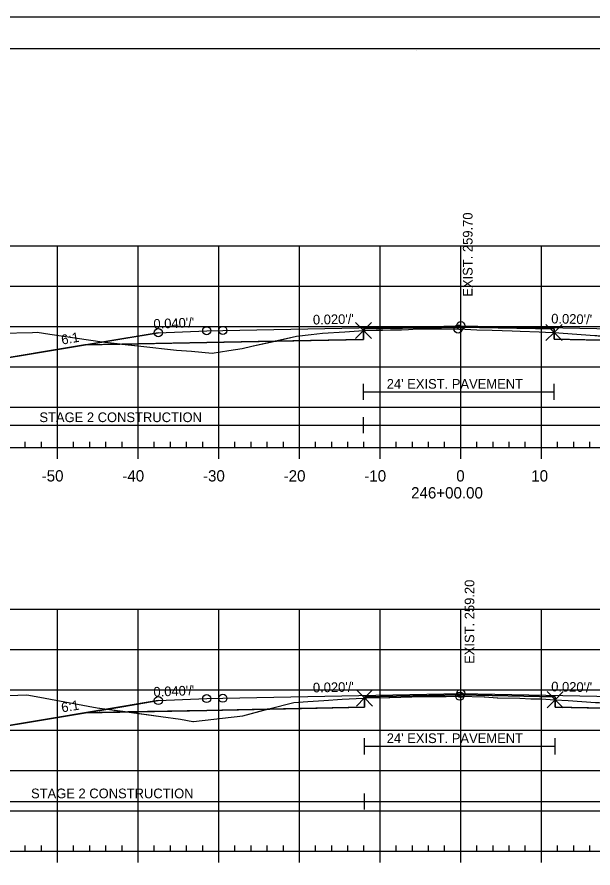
# Model space of a CAD drawing. Extents: x 1365647 to 1367999, y 387113 to 400173.
# Drawn here: x 1365839.1 to 1365910.5, y 393454.1 to 393559.5 of the extents above; entities that cross this region are included whole.
import ezdxf

# ---------------------------------------------------------------- set-up
doc = ezdxf.new("R2010")
doc.units = 0
for name, color, linetype in [('R_Alt Surface', 7, 'Continuous'), ('R_Axis', 7, 'Continuous'), ('R_Axis Annot', 7, 'Continuous'), ('R_Border', 7, 'Continuous'), ('R_Contours', 7, 'Continuous'), ('R_Exist Surface', 7, 'Continuous'), ('R_Fin Surface', 7, 'Continuous'), ('R_Fin Surface Annot', 7, 'Continuous'), ('R_Grid', 7, 'Continuous'), ('R_No Plot', 7, 'Continuous'), ('R_Proposed Const Limits', 7, 'Continuous'), ('R_Water', 7, 'Continuous'), ('R_Xsect Elev', 7, 'Continuous')]:
    doc.layers.add(name, color=color, linetype=linetype)

msp = doc.modelspace()

# ---------------------------------------------------------------- linework, layer by layer
at = {"layer": 'R_Alt Surface'}
for points in [[(1365847.47, 393518.9), (1365862.59, 393519.21), (1365882.02, 393519.59), (1365882.02, 393520.88), (1365894.09, 393521.12), (1365905.65, 393520.89), (1365905.65, 393519.6), (1365925.59, 393519.21), (1365940.72, 393518.9)], [(1365847.47, 393473.32), (1365862.59, 393473.62), (1365882.15, 393474.01), (1365882.15, 393475.3), (1365894.09, 393475.54), (1365905.78, 393475.3), (1365905.78, 393474.02), (1365925.59, 393473.62), (1365940.72, 393473.32)]]:
    msp.add_lwpolyline(points, dxfattribs=at)
at = {"layer": 'R_Axis'}
for p, q in [((1365840.09, 393506.18), (1365840.09, 393506.88)), ((1365842.09, 393506.18), (1365842.09, 393506.88)), ((1365846.09, 393506.18), (1365846.09, 393506.88)), ((1365848.09, 393506.18), (1365848.09, 393506.88)), ((1365850.09, 393506.18), (1365850.09, 393506.88)), ((1365852.09, 393506.18), (1365852.09, 393506.88)), ((1365856.09, 393506.18), (1365856.09, 393506.88)), ((1365858.09, 393506.18), (1365858.09, 393506.88)), ((1365860.09, 393506.18), (1365860.09, 393506.88)), ((1365862.09, 393506.18), (1365862.09, 393506.88)), ((1365866.09, 393506.18), (1365866.09, 393506.88)), ((1365868.09, 393506.18), (1365868.09, 393506.88)), ((1365870.09, 393506.18), (1365870.09, 393506.88)), ((1365872.09, 393506.18), (1365872.09, 393506.88)), ((1365876.09, 393506.18), (1365876.09, 393506.88)), ((1365878.09, 393506.18), (1365878.09, 393506.88)), ((1365880.09, 393506.18), (1365880.09, 393506.88)), ((1365882.09, 393506.18), (1365882.09, 393506.88)), ((1365886.09, 393506.18), (1365886.09, 393506.88)), ((1365888.09, 393506.18), (1365888.09, 393506.88)), ((1365890.09, 393506.18), (1365890.09, 393506.88)), ((1365892.09, 393506.18), (1365892.09, 393506.88)), ((1365896.09, 393506.18), (1365896.09, 393506.88)), ((1365898.09, 393506.18), (1365898.09, 393506.88)), ((1365900.09, 393506.18), (1365900.09, 393506.88)), ((1365902.09, 393506.18), (1365902.09, 393506.88)), ((1365906.09, 393506.18), (1365906.09, 393506.88)), ((1365908.09, 393506.18), (1365908.09, 393506.88)), ((1365910.09, 393506.18), (1365910.09, 393506.88)), ((1365749.09, 393506.18), (1366039.09, 393506.18)), ((1365844.09, 393504.78), (1365844.09, 393506.18)), ((1365854.09, 393504.78), (1365854.09, 393506.18)), ((1365864.09, 393504.78), (1365864.09, 393506.18)), ((1365874.09, 393504.78), (1365874.09, 393506.18)), ((1365884.09, 393504.78), (1365884.09, 393506.18)), ((1365894.09, 393504.78), (1365894.09, 393506.18)), ((1365904.09, 393504.78), (1365904.09, 393506.18)), ((1365840.09, 393456.18), (1365840.09, 393456.88)), ((1365842.09, 393456.18), (1365842.09, 393456.88)), ((1365846.09, 393456.18), (1365846.09, 393456.88)), ((1365848.09, 393456.18), (1365848.09, 393456.88)), ((1365850.09, 393456.18), (1365850.09, 393456.88)), ((1365852.09, 393456.18), (1365852.09, 393456.88)), ((1365856.09, 393456.18), (1365856.09, 393456.88)), ((1365858.09, 393456.18), (1365858.09, 393456.88)), ((1365860.09, 393456.18), (1365860.09, 393456.88)), ((1365862.09, 393456.18), (1365862.09, 393456.88)), ((1365866.09, 393456.18), (1365866.09, 393456.88)), ((1365868.09, 393456.18), (1365868.09, 393456.88)), ((1365870.09, 393456.18), (1365870.09, 393456.88)), ((1365872.09, 393456.18), (1365872.09, 393456.88)), ((1365876.09, 393456.18), (1365876.09, 393456.88)), ((1365878.09, 393456.18), (1365878.09, 393456.88)), ((1365880.09, 393456.18), (1365880.09, 393456.88)), ((1365882.09, 393456.18), (1365882.09, 393456.88)), ((1365886.09, 393456.18), (1365886.09, 393456.88)), ((1365888.09, 393456.18), (1365888.09, 393456.88)), ((1365890.09, 393456.18), (1365890.09, 393456.88)), ((1365892.09, 393456.18), (1365892.09, 393456.88)), ((1365896.09, 393456.18), (1365896.09, 393456.88)), ((1365898.09, 393456.18), (1365898.09, 393456.88)), ((1365900.09, 393456.18), (1365900.09, 393456.88)), ((1365902.09, 393456.18), (1365902.09, 393456.88)), ((1365906.09, 393456.18), (1365906.09, 393456.88)), ((1365908.09, 393456.18), (1365908.09, 393456.88)), ((1365910.09, 393456.18), (1365910.09, 393456.88)), ((1365749.09, 393456.18), (1366039.09, 393456.18)), ((1365844.09, 393454.78), (1365844.09, 393456.18)), ((1365854.09, 393454.78), (1365854.09, 393456.18)), ((1365864.09, 393454.78), (1365864.09, 393456.18)), ((1365874.09, 393454.78), (1365874.09, 393456.18)), ((1365884.09, 393454.78), (1365884.09, 393456.18)), ((1365894.09, 393454.78), (1365894.09, 393456.18)), ((1365904.09, 393454.78), (1365904.09, 393456.18))]:
    msp.add_line(p, q, dxfattribs=at)
at = {"layer": 'R_Border'}
for p, q in [((1365736.09, 393555.64), (1366052.27, 393555.64)), ((1365888.61, 393555.38), (1365888.61, 393555.38)), ((1365888.61, 393555.38), (1365888.61, 393555.38))]:
    msp.add_line(p, q, dxfattribs=at)
at = {"layer": 'R_Contours'}
for points in [[(1365882.02, 393520.69), (1365882.29, 393520.71), (1365883.6, 393520.74), (1365884.4, 393520.73), (1365885.37, 393520.77), (1365886.76, 393520.78), (1365887.62, 393520.81), (1365888.73, 393520.89), (1365889.16, 393520.91), (1365891.51, 393520.89), (1365892.13, 393520.89), (1365892.68, 393520.89), (1365893.68, 393520.88), (1365893.75, 393520.88), (1365893.87, 393520.88), (1365896.08, 393520.79), (1365897.97, 393520.74), (1365900.46, 393520.65), (1365901.45, 393520.61), (1365903.8, 393520.53), (1365904.58, 393520.49), (1365905.65, 393520.45), (1365905.65, 393520.89), (1365894.09, 393521.12), (1365882.02, 393520.88)], [(1365823.59, 393520.42), (1365824.22, 393520.4), (1365825.28, 393520.46), (1365831.29, 393520.75), (1365832.69, 393520.82), (1365833.47, 393520.87), (1365835.25, 393520.61), (1365837.07, 393520.38), (1365840.99, 393520.46), (1365841.56, 393520.47), (1365843.16, 393520.23), (1365849.63, 393519.27), (1365852.06, 393518.99), (1365847.47, 393518.9), (1365834.59, 393516.76)], [(1365871.09, 393519.38), (1365873.74, 393519.97), (1365875.52, 393520.2), (1365876.94, 393520.36), (1365879.73, 393520.54), (1365882.02, 393520.69), (1365882.02, 393519.59)], [(1365905.65, 393520.45), (1365910.7, 393520.08), (1365910.95, 393520.07), (1365911.13, 393520.05), (1365911.23, 393520.05), (1365911.36, 393520.03), (1365914.27, 393519.69), (1365915.21, 393519.41), (1365905.65, 393519.6)], [(1365852.06, 393518.99), (1365854.41, 393518.73), (1365858.83, 393518.25), (1365860.72, 393518.12), (1365863.26, 393517.89), (1365865.34, 393518.2), (1365866.99, 393518.47), (1365868.19, 393518.73), (1365871.09, 393519.38), (1365862.59, 393519.21)], [(1365821.81, 393475.43), (1365824.33, 393475.37), (1365827.46, 393475.36), (1365830.67, 393475.38), (1365832.27, 393475.58), (1365833.63, 393475.76), (1365835.85, 393475.5), (1365836.69, 393475.4), (1365836.86, 393475.41), (1365840.31, 393475.55), (1365841.46, 393475.34), (1365849.01, 393473.95), (1365852.82, 393473.42), (1365847.47, 393473.32), (1365834.59, 393471.17)], [(1365870.1, 393473.77), (1365870.31, 393473.83), (1365873.38, 393474.61), (1365875.14, 393474.72), (1365877.12, 393474.83), (1365879.38, 393475), (1365881.99, 393475.15), (1365882.15, 393475.16), (1365882.15, 393474.01)], [(1365882.15, 393475.16), (1365882.44, 393475.18), (1365882.45, 393475.18), (1365885.17, 393475.21), (1365885.28, 393475.21), (1365889.37, 393475.34), (1365889.42, 393475.34), (1365889.54, 393475.34), (1365892.26, 393475.35), (1365893.63, 393475.39), (1365893.66, 393475.39), (1365893.97, 393475.38), (1365893.98, 393475.38), (1365896.97, 393475.29), (1365897.06, 393475.28), (1365898.62, 393475.19), (1365898.68, 393475.19), (1365901.41, 393475.15), (1365902.77, 393475.06), (1365902.9, 393475.06), (1365904.07, 393475.03), (1365905.76, 393474.94), (1365905.78, 393474.94), (1365905.78, 393475.3), (1365894.09, 393475.54), (1365882.15, 393475.3)], [(1365905.78, 393474.94), (1365907.39, 393474.84), (1365910.78, 393474.61), (1365910.92, 393474.6), (1365911.07, 393474.59), (1365911.25, 393474.59), (1365914.48, 393474.46), (1365916.13, 393473.81), (1365905.78, 393474.02)], [(1365852.82, 393473.42), (1365856.9, 393472.86), (1365859.33, 393472.52), (1365860.89, 393472.26), (1365860.9, 393472.26), (1365860.94, 393472.26), (1365867.08, 393472.95), (1365870.1, 393473.77), (1365862.59, 393473.62)]]:
    msp.add_lwpolyline(points, close=True, dxfattribs=at)
at = {"layer": 'R_Exist Surface'}
for points in [[(1365837.07, 393520.38), (1365840.99, 393520.46), (1365841.56, 393520.47), (1365843.16, 393520.23), (1365849.63, 393519.27), (1365854.41, 393518.73), (1365858.83, 393518.25), (1365860.72, 393518.12), (1365863.26, 393517.89), (1365865.34, 393518.2), (1365866.99, 393518.47), (1365868.19, 393518.73), (1365873.74, 393519.97), (1365875.52, 393520.2), (1365876.94, 393520.36), (1365879.73, 393520.54), (1365882.02, 393520.69), (1365882.29, 393520.71), (1365883.6, 393520.74), (1365884.4, 393520.73), (1365885.37, 393520.77), (1365886.76, 393520.78), (1365887.62, 393520.81), (1365888.73, 393520.89), (1365889.16, 393520.91), (1365891.51, 393520.89), (1365892.13, 393520.89), (1365892.68, 393520.89), (1365893.68, 393520.88), (1365893.75, 393520.88), (1365893.87, 393520.88), (1365896.08, 393520.79), (1365897.97, 393520.74), (1365900.46, 393520.65), (1365901.45, 393520.61), (1365903.8, 393520.53), (1365904.58, 393520.49), (1365905.65, 393520.45), (1365910.7, 393520.08)], [(1365836.86, 393475.41), (1365840.31, 393475.55), (1365841.46, 393475.34), (1365849.01, 393473.95), (1365856.9, 393472.86), (1365859.33, 393472.52), (1365860.89, 393472.26), (1365860.9, 393472.26), (1365860.94, 393472.26), (1365867.08, 393472.95), (1365870.31, 393473.83), (1365873.38, 393474.61), (1365875.14, 393474.72), (1365877.12, 393474.83), (1365879.38, 393475), (1365881.99, 393475.15), (1365882.15, 393475.16), (1365882.44, 393475.18), (1365882.45, 393475.18), (1365885.17, 393475.21), (1365885.28, 393475.21), (1365889.37, 393475.34), (1365889.42, 393475.34), (1365889.54, 393475.34), (1365892.26, 393475.35), (1365893.63, 393475.39), (1365893.66, 393475.39), (1365893.97, 393475.38), (1365893.98, 393475.38), (1365896.97, 393475.29), (1365897.06, 393475.28), (1365898.62, 393475.19), (1365898.68, 393475.19), (1365901.41, 393475.15), (1365902.77, 393475.06), (1365902.9, 393475.06), (1365904.07, 393475.03), (1365905.76, 393474.94), (1365905.78, 393474.94), (1365907.39, 393474.84), (1365910.78, 393474.61)]]:
    msp.add_lwpolyline(points, dxfattribs=at)
at = {"layer": 'R_Fin Surface'}
for points in [[(1365823.59, 393520.42), (1365834.59, 393516.76), (1365852.3, 393519.71), (1365856.59, 393520.42), (1365862.59, 393520.66), (1365864.59, 393520.7), (1365894.09, 393521.29), (1365923.59, 393520.7), (1365925.59, 393520.66), (1365931.59, 393520.42), (1365935.89, 393519.71), (1365953.59, 393516.76), (1365958.83, 393518.5)], [(1365823.59, 393520.42), (1365834.59, 393516.76), (1365847.47, 393518.9), (1365856.59, 393520.42), (1365862.59, 393520.66), (1365864.59, 393520.7), (1365894.09, 393521.29), (1365923.59, 393520.7), (1365925.59, 393520.66), (1365931.59, 393520.42), (1365940.72, 393518.9), (1365953.59, 393516.76), (1365958.83, 393518.5)], [(1365856.59, 393520.42), (1365862.59, 393520.66), (1365864.59, 393520.7), (1365894.09, 393521.29), (1365923.59, 393520.7), (1365925.59, 393520.66), (1365931.59, 393520.42)], [(1365821.81, 393475.43), (1365834.59, 393471.17), (1365852.3, 393474.12), (1365856.59, 393474.84), (1365862.59, 393475.08), (1365864.59, 393475.12), (1365894.09, 393475.71), (1365923.59, 393475.12), (1365925.59, 393475.08), (1365931.59, 393474.84), (1365935.89, 393474.12), (1365953.59, 393471.17), (1365961.79, 393473.9)], [(1365821.81, 393475.43), (1365834.59, 393471.17), (1365847.47, 393473.32), (1365856.59, 393474.84), (1365862.59, 393475.08), (1365864.59, 393475.12), (1365894.09, 393475.71), (1365923.59, 393475.12), (1365925.59, 393475.08), (1365931.59, 393474.84), (1365940.72, 393473.32), (1365953.59, 393471.17), (1365961.79, 393473.9)], [(1365856.59, 393474.84), (1365862.59, 393475.08), (1365864.59, 393475.12), (1365894.09, 393475.71), (1365923.59, 393475.12), (1365925.59, 393475.08), (1365931.59, 393474.84)]]:
    msp.add_lwpolyline(points, dxfattribs=at)
at = {"layer": 'R_Grid'}
for p, q in [((1365749.09, 393531.18), (1366039.09, 393531.18)), ((1365844.09, 393506.18), (1365844.09, 393531.18)), ((1365854.09, 393506.18), (1365854.09, 393531.18)), ((1365864.09, 393506.18), (1365864.09, 393531.18)), ((1365874.09, 393506.18), (1365874.09, 393531.18)), ((1365884.09, 393506.18), (1365884.09, 393531.18)), ((1365894.09, 393506.18), (1365894.09, 393531.18)), ((1365904.09, 393506.18), (1365904.09, 393531.18)), ((1365749.09, 393526.18), (1366039.09, 393526.18)), ((1365749.09, 393521.18), (1366039.09, 393521.18)), ((1365749.09, 393516.18), (1366039.09, 393516.18)), ((1365749.09, 393511.18), (1366039.09, 393511.18)), ((1365749.09, 393506.18), (1366039.09, 393506.18)), ((1365749.09, 393486.18), (1366039.09, 393486.18)), ((1365844.09, 393456.18), (1365844.09, 393486.18)), ((1365854.09, 393456.18), (1365854.09, 393486.18)), ((1365864.09, 393456.18), (1365864.09, 393486.18)), ((1365874.09, 393456.18), (1365874.09, 393486.18)), ((1365884.09, 393456.18), (1365884.09, 393486.18)), ((1365894.09, 393456.18), (1365894.09, 393486.18)), ((1365904.09, 393456.18), (1365904.09, 393486.18)), ((1365749.09, 393481.18), (1366039.09, 393481.18)), ((1365749.09, 393476.18), (1366039.09, 393476.18)), ((1365749.09, 393471.18), (1366039.09, 393471.18)), ((1365749.09, 393466.18), (1366039.09, 393466.18)), ((1365749.09, 393461.18), (1366039.09, 393461.18)), ((1365749.09, 393456.18), (1366039.09, 393456.18))]:
    msp.add_line(p, q, dxfattribs=at)
at = {"layer": 'R_No Plot'}
msp.add_line((1365723.69, 393559.54), (1366057.03, 393559.54), dxfattribs=at)
msp.add_lwpolyline([(1365723.69, 393559.54), (1366057.03, 393559.54), (1366057.03, 393346.2), (1365723.69, 393346.2)], close=True, dxfattribs=at)
for points in [[(1365882.02, 393520.69), (1365881.02, 393521.69), (1365882.02, 393520.69), (1365881.02, 393519.69), (1365882.02, 393520.69), (1365883.02, 393519.69), (1365882.02, 393520.69), (1365883.02, 393521.69)], [(1365905.65, 393520.45), (1365904.65, 393521.45), (1365905.65, 393520.45), (1365904.65, 393519.45), (1365905.65, 393520.45), (1365906.65, 393519.45), (1365905.65, 393520.45), (1365906.65, 393521.45)], [(1365882.15, 393475.16), (1365881.15, 393476.16), (1365882.15, 393475.16), (1365881.15, 393474.16), (1365882.15, 393475.16), (1365883.15, 393474.16), (1365882.15, 393475.16), (1365883.15, 393476.16)], [(1365905.78, 393474.94), (1365904.78, 393475.94), (1365905.78, 393474.94), (1365904.78, 393473.94), (1365905.78, 393474.94), (1365906.78, 393473.94), (1365905.78, 393474.94), (1365906.78, 393475.94)]]:
    msp.add_lwpolyline(points, dxfattribs=at)
for centre in [(1365862.59, 393520.66), (1365862.59, 393520.66), (1365862.59, 393520.66), (1365862.59, 393520.66), (1365862.59, 393520.66), (1365864.59, 393520.7), (1365864.59, 393520.7), (1365864.59, 393520.7), (1365864.59, 393520.7), (1365864.59, 393520.7), (1365893.75, 393520.88), (1365894.09, 393521.29), (1365894.09, 393521.29), (1365894.09, 393521.29), (1365894.09, 393521.29), (1365894.09, 393521.29), (1365856.59, 393520.42), (1365856.59, 393520.42), (1365856.59, 393520.42), (1365856.59, 393520.42), (1365856.59, 393520.42), (1365893.97, 393475.38), (1365894.09, 393475.71), (1365894.09, 393475.71), (1365894.09, 393475.71), (1365894.09, 393475.71), (1365894.09, 393475.71), (1365856.59, 393474.84), (1365856.59, 393474.84), (1365856.59, 393474.84), (1365856.59, 393474.84), (1365856.59, 393474.84), (1365862.59, 393475.08), (1365862.59, 393475.08), (1365862.59, 393475.08), (1365862.59, 393475.08), (1365862.59, 393475.08), (1365864.59, 393475.12), (1365864.59, 393475.12), (1365864.59, 393475.12), (1365864.59, 393475.12), (1365864.59, 393475.12)]:
    msp.add_circle(centre, 0.5, dxfattribs=at)
at = {"layer": 'R_Proposed Const Limits'}
for points in [[(1365856.59, 393520.42), (1365834.59, 393516.76), (1365823.59, 393520.42)], [(1365856.59, 393474.84), (1365834.59, 393471.17), (1365821.81, 393475.43)]]:
    msp.add_lwpolyline(points, dxfattribs=at)
at = {"layer": 'R_Water'}
for p, q in [((1365882.02, 393512.09), (1365882.02, 393514.09)), ((1365905.65, 393512.09), (1365905.65, 393514.09)), ((1365882.02, 393513.09), (1365905.65, 393513.09)), ((1365882.02, 393507.95), (1365882.02, 393509.95)), ((1365823.59, 393508.95), (1365882.02, 393508.95)), ((1365882.02, 393508.95), (1365958.83, 393508.95)), ((1365882.15, 393468.17), (1365882.15, 393470.17)), ((1365905.78, 393468.17), (1365905.78, 393470.17)), ((1365882.15, 393469.17), (1365905.78, 393469.17)), ((1365882.15, 393461.34), (1365882.15, 393463.34)), ((1365821.81, 393462.34), (1365882.15, 393462.34)), ((1365882.15, 393462.34), (1365961.79, 393462.34))]:
    msp.add_line(p, q, dxfattribs=at)

# ---------------------------------------------------------------- texts
at = {"layer": 'R_Axis Annot'}
for s, p in [('-50', (1365842.13, 393501.98)), ('-40', (1365852.13, 393501.98)), ('-30', (1365862.13, 393501.98)), ('-20', (1365872.13, 393501.98)), ('-10', (1365882.13, 393501.98)), ('0', (1365893.53, 393501.98)), ('10', (1365902.83, 393501.98)), ('246+00.00', (1365887.93, 393499.88))]:
    msp.add_text(s, height=1.4, dxfattribs=at).set_placement(p)
at = {"layer": 'R_Fin Surface Annot'}
for s, rotation, p in [("0.040'/'", 2.2906, (1365856.01, 393520.9)), ("0.020'/'", 1.1458, (1365875.77, 393521.43)), ("0.020'/'", 358.8542, (1365905.29, 393521.57)), ('6:1', 9.4623, (1365844.66, 393518.94)), ("0.040'/'", 2.2906, (1365856.01, 393475.31)), ("0.020'/'", 1.1458, (1365875.77, 393475.84)), ("0.020'/'", 358.8542, (1365905.29, 393475.98)), ('6:1', 9.4623, (1365844.66, 393473.36))]:
    msp.add_text(s, height=1.2, rotation=rotation, dxfattribs=at).set_placement(p)
at = {"layer": 'R_Water'}
for s, p in [("24' EXIST. PAVEMENT", (1365884.91, 393513.48)), ('STAGE 2 CONSTRUCTION', (1365841.85, 393509.34)), ("24' EXIST. PAVEMENT", (1365884.91, 393469.57)), ('STAGE 2 CONSTRUCTION', (1365840.81, 393462.73))]:
    msp.add_text(s, height=1.2, dxfattribs=at).set_placement(p)
at = {"layer": 'R_Xsect Elev'}
for s, p in [('EXIST. 259.70', (1365895.55, 393524.88)), ('EXIST. 259.20', (1365895.77, 393479.38))]:
    msp.add_text(s, height=1.2, rotation=90, dxfattribs=at).set_placement(p)

doc.saveas('drawing.dxf')
